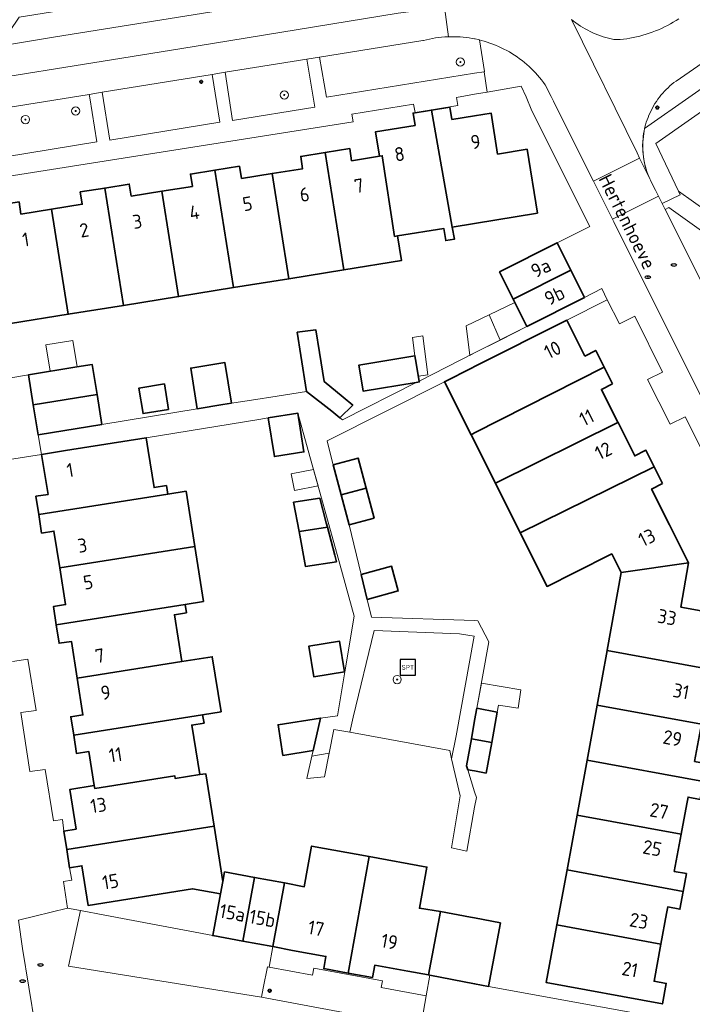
# Model space of a CAD drawing. Header units: metres. Extents: x 152610 to 160096, y 456114 to 462495.
# Tile 471 of 656: x 157956 to 158021, y 460196 to 460292. Entities that reach past the tile are written whole.
import ezdxf
from ezdxf.enums import TextEntityAlignment as Align

# ---------------------------------------------------------------- set-up
doc = ezdxf.new("R2010")
doc.units = ezdxf.units.M
doc.header["$LTSCALE"] = 0.5
doc.layers.get('0').update_dxf_attribs({"linetype": 'CONTINUOUS'})
for name, color, linetype, lineweight in [('B-PV-GR-BOOM-S', 251, 'CONTINUOUS', 25), ('B-PV-IE-MEUBILAIR-S', 251, 'CONTINUOUS', 25), ('B-PV-IE-MEUBILAIR_WEGMEUBILAIR-S', 251, 'CONTINUOUS', 25), ('B-PV-IE-TERREINAFSCHEIDING_KUNSTMATIG_HEKWERK-G', 251, 'IE-TERREINAFSCHEIDING_KUNSTMATIG-SO', 18), ('B-PV-OG-BEBOUWING-GV', 6, 'CONTINUOUS', 35), ('B-PV-OG-BEBOUWING-T18', 1, 'CONTINUOUS', 18), ('B-PV-OG-BEBOUWING_OVERBOUWING-GV', 251, 'CONTINUOUS', 18), ('B-PV-OG-BEBOUWING_SCHUUR-GV', 251, 'CONTINUOUS', 18), ('B-PV-OG-TERREIN_BEGROEID-GV', 251, 'CONTINUOUS', 18), ('B-PV-OG-TOPOGRAFIE-T18', 1, 'CONTINUOUS', 18), ('B-PV-VH-GESLOTENVERHARDING_ASFALT-GV', 251, 'CONTINUOUS', 18), ('B-PV-VH-OPENVERHARDING_BETONSTRAATSTEEN-GV', 251, 'CONTINUOUS', 18), ('B-PV-VH-OPENVERHARDING_TEGEL-GV', 251, 'CONTINUOUS', 18)]:
    doc.layers.add(name, color=color, linetype=linetype, lineweight=lineweight)
doc.styles.add('NLCS-ISO', font='NLCS-ISO.ttf')
doc.styles.add('NLCS-ISO-M750-T18', font='NLCS-ISO.ttf', dxfattribs={"height": 1.35})
doc.linetypes.add('IE-TERREINAFSCHEIDING_KUNSTMATIG-SO', pattern='A,4,[82,NLCS.SHX,S=0.75,R=90,X=0,Y=0],4,-2', length=10)

# ---------------------------------------------------------------- blocks, each defined once
blk = doc.blocks.new('SIE-MEUBILAIR_PAAL_LICHTMAST-SO')
for points in [[(-0.62, 0), (-1, 0)], [(-0.71, 0.71), (-0.44, 0.44)], [(0, 1), (0, 0.62)], [(0.44, 0.44), (0.71, 0.71)], [(1, 0), (0.62, 0)], [(-0.71, -0.71), (-0.44, -0.44)], [(0, -0.62), (0, -1)], [(0.44, -0.44), (0.71, -0.71)]]:
    blk.add_lwpolyline(points)
blk.add_circle((0, 0), 0.5)
blk = doc.blocks.new('SIE-MEUBILAIR_PUT_RIOOLPUT-SO')
blk.add_ellipse((0, 0), major_axis=(1.25, 0), ratio=0.54)
at = {"style": 'NLCS-ISO'}
blk.add_text('ri', height=0.75, dxfattribs=at).set_placement((-0.04, 0.07), align=Align.MIDDLE_CENTER)
blk = doc.blocks.new('SIE-WEG_SPEELTOESTEL-SO')
at = {"flags": 128}
blk.add_lwpolyline([(-3.75, -3.75), (3.75, -3.75), (3.75, 3.75), (-3.75, 3.75)], close=True, dxfattribs=at)
at = {"style": 'NLCS-ISO'}
blk.add_text('SPT', height=2.25, dxfattribs=at).set_placement((0, 0), align=Align.MIDDLE_CENTER)
blk = doc.blocks.new('SGR-BOOM_GBKN-SO')
at = {"linetype": 'ByBlock', "lineweight": 18}
h = blk.add_hatch(color=0, dxfattribs=at)
h.dxf.hatch_style = 1
edge = h.paths.add_edge_path()
edge.add_arc((0, 0), 0.25, 0, 360)
at = {"color": 0, "linetype": 'ByBlock', "lineweight": 18}
for radius in [2, 0.25]:
    blk.add_circle((0, 0), radius, dxfattribs=at)
at = {"color": 0, "linetype": 'ByBlock', "lineweight": 18, "style": 'NLCS-ISO'}
blk.add_attdef('SOORT', (2.5, 0), '', height=1.5, dxfattribs=at)

msp = doc.modelspace()

# ---------------------------------------------------------------- linework, layer by layer
at = {"layer": 'B-PV-IE-TERREINAFSCHEIDING_KUNSTMATIG_HEKWERK-G', "flags": 128}
msp.add_lwpolyline([(158018.139, 460273.893), (158017.49, 460275.185), (158016.777, 460276.675), (158016.519, 460277.465), (158016.342, 460278.345), (158016.245, 460279.521), (158016.342, 460280.356), (158016.451, 460281.141)], dxfattribs=at)
at = {"layer": 'B-PV-OG-BEBOUWING-GV', "flags": 128}
for points in [[(157997.833, 460271.613), (157995.821, 460282.92), (157994.05, 460282.64), (157994.24, 460281.45), (157990.42, 460280.83), (157990.796, 460278.466), (157991.058, 460278.509), (157992.259, 460270.707), (157992.53, 460270.751), (157997.01, 460271.48), (157997.2, 460270.3), (157998.043, 460270.437)], [(157997.79, 460282.02), (157997.6, 460283.21), (157995.821, 460282.92), (157997.833, 460271.613), (158000, 460271.968), (158006.078, 460272.963), (158005.077, 460279.138), (158002.22, 460278.67), (158001.599, 460282.638), (158000, 460282.379)], [(157987.34, 460267.48), (157985.54, 460278.83), (157983.17, 460278.45), (157983.35, 460277.26), (157980.391, 460276.79), (157982.011, 460266.62)], [(157988.1, 460278.03), (157987.91, 460279.21), (157985.54, 460278.83), (157987.34, 460267.48), (157992.912, 460268.38), (157992.53, 460270.751), (157992.259, 460270.707), (157991.058, 460278.509), (157990.796, 460278.466)], [(157976.68, 460265.76), (157974.87, 460277.11), (157972.5, 460276.73), (157972.69, 460275.54), (157969.73, 460275.07), (157971.35, 460264.9)], [(157977.43, 460276.31), (157977.24, 460277.49), (157974.87, 460277.11), (157976.68, 460265.76), (157982.011, 460266.62), (157980.391, 460276.79)], [(157966.019, 460264.04), (157964.2, 460275.39), (157961.83, 460275.01), (157962.03, 460273.82), (157959.061, 460273.35), (157960.68, 460263.18)], [(157966.76, 460274.59), (157966.57, 460275.77), (157964.2, 460275.39), (157966.019, 460264.04), (157971.35, 460264.9), (157969.73, 460275.07)], [(157956.1, 460272.87), (157955.91, 460274.05), (157953.282, 460273.63), (157955.09, 460262.28), (157960.68, 460263.18), (157959.061, 460273.35)], [(158009.3, 460267.45), (158007.98, 460270.09), (158002.41, 460267.27), (158003.724, 460264.657)], [(158010.63, 460264.79), (158009.3, 460267.45), (158003.724, 460264.657), (158005.06, 460262)], [(158010.65, 460259.14), (158008.91, 460262.6), (157999.999, 460258.13), (157999.756, 460258.007), (157997.075, 460256.66), (157999.654, 460251.527), (158000, 460251.703), (158012.53, 460258.069), (158011.72, 460259.68)], [(157983.195, 460259.184), (157983.745, 460255.73), (157986.177, 460253.809), (157986.957, 460253.169), (157988.212, 460254.403), (157987.286, 460255.162), (157985.443, 460256.672), (157984.99, 460259.474), (157984.636, 460261.663), (157982.835, 460261.446)], [(157988.861, 460257.899), (157989.221, 460255.732), (157994.346, 460256.583), (157994.649, 460256.633), (157994.633, 460256.728), (157994.289, 460258.801), (157994.227, 460259.177), (157988.798, 460258.272)], [(157963.46, 460255.42), (157962.98, 460258.33), (157961.491, 460258.087), (157956.81, 460257.32), (157957.287, 460254.409)], [(157976.476, 460254.584), (157975.842, 460258.515), (157972.529, 460257.973), (157972.765, 460256.508), (157973.163, 460254.041), (157975.629, 460254.445)], [(158013.34, 460256.46), (158012.53, 460258.069), (158000, 460251.703), (157999.654, 460251.527), (158002.013, 460246.835), (158013.872, 460252.726), (158012.27, 460255.92)], [(157970.386, 460253.975), (157969.979, 460256.442), (157967.51, 460256.043), (157967.917, 460253.576)], [(157963.936, 460252.531), (157963.46, 460255.42), (157957.287, 460254.409), (157957.76, 460251.52)], [(157980.031, 460253.166), (157980.626, 460249.424), (157983.476, 460249.877), (157982.88, 460253.63)], [(158013.88, 460252.71), (158013.872, 460252.726), (158002.013, 460246.835), (158004.423, 460242.038), (158017.38, 460248.42), (158016.57, 460250.03), (158016.509, 460249.999), (158015.5, 460249.49), (158015.243, 460250)], [(157968.419, 460250), (157968.223, 460251.242), (157960.395, 460249.999), (157958.07, 460249.63), (157958.72, 460245.77), (157957.54, 460245.591), (157957.82, 460243.81), (157970.3, 460245.79), (157970.17, 460246.61), (157968.98, 460246.42)], [(157989.501, 460246.368), (157988.739, 460249.271), (157986.322, 460248.636), (157987.085, 460245.733)], [(158018.19, 460246.81), (158017.38, 460248.42), (158004.423, 460242.038), (158007.019, 460236.873), (158009.7, 460238.22), (158013.27, 460240.01), (158014.17, 460238.22), (158020.69, 460239.16), (158018.85, 460242.82), (158017.12, 460246.27)], [(157990.262, 460243.469), (157989.501, 460246.368), (157987.085, 460245.733), (157987.846, 460242.834)], [(157972.922, 460240.74), (157972.072, 460246.071), (157970.3, 460245.79), (157957.82, 460243.81), (157958.1, 460242.03), (157959.29, 460242.22), (157959.85, 460238.67)], [(157983.014, 460242.171), (157983.462, 460242.239), (157985.751, 460242.586), (157985.638, 460243.02), (157985.018, 460245.39), (157982.681, 460245.041), (157982.483, 460245.012)], [(157986.623, 460239.252), (157986.46, 460239.876), (157985.751, 460242.586), (157983.462, 460242.239), (157983.014, 460242.171), (157983.648, 460238.777)], [(157973.773, 460235.403), (157972.922, 460240.74), (157959.85, 460238.67), (157960.41, 460235.11), (157959.23, 460234.92), (157959.51, 460233.14), (157971.99, 460235.12)], [(157989.021, 460238.014), (157989.607, 460235.609), (157992.615, 460236.437), (157991.958, 460238.822)], [(158019.97, 460234.87), (158020.69, 460239.16), (158014.17, 460238.22), (158012.84, 460230.69), (158012.833, 460230.653), (158024.098, 460228.612), (158024.1, 460228.62), (158024.53, 460230.98), (158023.35, 460231.2), (158023.893, 460234.151)], [(157972.12, 460234.3), (157971.99, 460235.12), (157959.51, 460233.14), (157959.79, 460231.37), (157960.98, 460231.55), (157961.54, 460228), (157971.65, 460229.6), (157970.94, 460234.12)], [(157987.406, 460228.605), (157986.932, 460231.567), (157983.964, 460231.092), (157984.437, 460228.13)], [(158024.098, 460228.612), (158012.833, 460230.653), (158011.87, 460225.38), (158021.94, 460223.53), (158022.48, 460226.48), (158023.66, 460226.26)], [(157975.463, 460224.743), (157974.613, 460230.069), (157971.65, 460229.6), (157961.54, 460228), (157962.1, 460224.44), (157960.92, 460224.26), (157961.2, 460222.48), (157973.68, 460224.46)], [(158021.94, 460223.53), (158011.87, 460225.38), (158010.89, 460220.069), (158022.14, 460218), (158022.461, 460219.723), (158021.281, 460219.943)], [(157973.81, 460223.64), (157973.68, 460224.46), (157961.2, 460222.48), (157961.48, 460220.7), (157962.67, 460220.89), (157963.188, 460217.6), (157963.23, 460217.336), (157970.976, 460218.564), (157971.02, 460218.29), (157973.392, 460218.67), (157972.63, 460223.45)], [(158002.183, 460224.721), (158000.216, 460225.077), (158000, 460223.886), (157999.682, 460222.13), (158001.649, 460221.769)], [(157984.372, 460220.988), (157985.09, 460224.14), (157980.983, 460223.489), (157981.452, 460220.526)], [(158001.649, 460221.769), (157999.682, 460222.13), (157999.21, 460219.52), (157999.33, 460219.139), (158000, 460219.018), (158001.115, 460218.816)], [(158022.14, 460218), (158010.89, 460220.069), (158009.91, 460214.76), (158019.98, 460212.9), (158020.53, 460215.85), (158020.649, 460216.487), (158021.824, 460216.268)], [(157974.784, 460213.689), (157973.983, 460218.757), (157973.392, 460218.67), (157971.02, 460218.29), (157970.976, 460218.564), (157963.23, 460217.336), (157963.188, 460217.6), (157960.819, 460217.22), (157961.43, 460213.4), (157960.24, 460213.21), (157960.52, 460211.44)], [(158019.98, 460212.9), (158009.91, 460214.76), (158008.94, 460209.45), (158020.19, 460207.38), (158020.502, 460209.092), (158019.321, 460209.313)], [(157975.629, 460208.342), (157974.784, 460213.689), (157960.52, 460211.44), (157960.8, 460209.66), (157961.99, 460209.85), (157962.6, 460206.02), (157972.71, 460207.63), (157975.404, 460207.13)], [(157982.39, 460201.67), (157985.61, 460201.09), (157985.4, 460199.91), (157987.76, 460199.48), (157989.799, 460210.74), (157984.22, 460211.75), (157983.508, 460207.831), (157981.6, 460208.19), (157980.46, 460202.04)], [(157993.55, 460199.65), (157995.532, 460199.298), (157996.7, 460205.43), (157994.656, 460205.742), (157995.38, 460209.73), (157989.799, 460210.74), (157987.76, 460199.48), (157990.12, 460199.05), (157990.33, 460200.23)], [(157978.7, 460208.72), (157975.8, 460209.26), (157975.629, 460208.342), (157975.404, 460207.13), (157974.658, 460203.11), (157977.558, 460202.575)], [(158020.19, 460207.38), (158008.94, 460209.45), (158007.96, 460204.14), (158018.03, 460202.28), (158018.57, 460205.23), (158018.689, 460205.867), (158019.869, 460205.647)], [(157981.6, 460208.19), (157978.7, 460208.72), (157977.558, 460202.575), (157980.46, 460202.04)], [(157999.6, 460204.88), (157996.7, 460205.43), (157995.532, 460199.298), (157995.669, 460199.272), (158000, 460198.445), (158001.33, 460198.19), (158002.5, 460204.33), (158000, 460204.804)], [(158018.03, 460202.28), (158007.96, 460204.14), (158006.93, 460198.56), (158018.18, 460196.49), (158018.551, 460198.473), (158017.371, 460198.693)]]:
    msp.add_lwpolyline(points, close=True, dxfattribs=at)
at = {"layer": 'B-PV-OG-BEBOUWING_OVERBOUWING-GV', "flags": 128}
for points in [[(158001.415, 460263.136), (158002.469, 460260.689), (158005.06, 460262), (158003.896, 460264.314)], [(158004.485, 460226.869), (158000.655, 460227.503), (158000.216, 460225.077), (158002.183, 460224.721), (158002.307, 460225.368), (158004.215, 460225.078)]]:
    msp.add_lwpolyline(points, close=True, dxfattribs=at)
at = {"layer": 'B-PV-OG-BEBOUWING_SCHUUR-GV', "flags": 128}
for points in [[(158002.469, 460260.689), (158001.415, 460263.136), (157999.189, 460262.079), (157999.529, 460259.203), (158000, 460259.441)], [(157961.527, 460258.093), (157961.103, 460260.661), (157958.502, 460260.232), (157958.926, 460257.667), (157961.491, 460258.087)], [(157995.464, 460257.334), (157994.98, 460261.095), (157993.989, 460260.927), (157994.227, 460259.177), (157994.289, 460258.801), (157994.555, 460257.198)], [(157984.846, 460246.584), (157984.399, 460248.187), (157982.247, 460247.765), (157982.567, 460246.137)], [(157985.467, 460218.446), (157985.92, 460220.73), (157984.25, 460220.45), (157983.758, 460218.279)]]:
    msp.add_lwpolyline(points, close=True, dxfattribs=at)
at = {"layer": 'B-PV-OG-TERREIN_BEGROEID-GV', "flags": 128}
for points in [[(157998.289, 460290.017), (157997.993, 460290.024), (157997.697, 460290.024), (157997.477, 460290.019), (157997.401, 460290.016), (157997.105, 460289.999), (157996.81, 460289.975), (157996.515, 460289.943), (157996.222, 460289.902), (157995.929, 460289.854), (157995.639, 460289.798), (157995.349, 460289.734), (157995.062, 460289.663), (157995.002, 460289.647), (157984.99, 460288.054), (157985.649, 460284.17), (158000, 460286.489), (158000.927, 460286.639), (158000.945, 460286.642), (158000.463, 460289.71), (158000.342, 460289.74), (158000.052, 460289.804), (158000, 460289.813), (157999.761, 460289.859), (157999.469, 460289.906), (157999.175, 460289.946), (157998.881, 460289.977), (157998.585, 460290.001)], [(158026.982, 460269.935), (158030.38, 460288.7), (158017.53, 460279.71), (158019.725, 460275.098)], [(157984.534, 460283.215), (157983.756, 460287.846), (157975.87, 460286.603), (157976.572, 460281.928)], [(157975.352, 460281.742), (157974.611, 460286.373), (157963.958, 460284.659), (157964.687, 460280.025)], [(157962.762, 460284.115), (157962.712, 460284.431), (157953.214, 460282.918), (157953.329, 460282.18), (157952.216, 460278.018), (157963.433, 460279.852)], [(158026.919, 460267.71), (158018.787, 460273.495), (158018.429, 460273.316), (158023.93, 460262.37), (158028.45, 460264.64)], [(157998.531, 460232.287), (157990.275, 460232.609), (157988.233, 460224.231), (157987.914, 460222.762), (157997.59, 460221.01), (157997.776, 460220.2), (157998.209, 460222.424), (157999.959, 460232.064)]]:
    msp.add_lwpolyline(points, close=True, dxfattribs=at)
for points in [[(158024.206, 460288.993), (158019.49, 460285.73), (158019.29, 460285.58), (158019.094, 460285.424), (158018.904, 460285.262), (158018.719, 460285.094), (158018.54, 460284.92), (158018.366, 460284.74), (158018.198, 460284.555), (158018.036, 460284.365), (158017.88, 460284.169), (158017.731, 460283.969), (158017.588, 460283.764), (158017.451, 460283.554), (158017.322, 460283.341), (158017.199, 460283.123), (158017.083, 460282.901), (158016.975, 460282.676), (158016.874, 460282.447), (158016.78, 460282.216), (158016.693, 460281.981), (158016.615, 460281.744), (158016.543, 460281.504), (158016.48, 460281.262), (158016.451, 460281.141), (158025.674, 460287.606)], [(157957.46, 460194.37), (157956.23, 460201.85), (157955.859, 460204.601)]]:
    msp.add_lwpolyline(points, dxfattribs=at)
at = {"layer": 'B-PV-VH-GESLOTENVERHARDING_ASFALT-GV', "flags": 128}
msp.add_lwpolyline([(157997.069, 460292.883), (157996.63, 460295.958), (157993.98, 460295.53), (157993.35, 460295.45), (157959.43, 460290.01), (157954.8, 460289.25), (157954.015, 460289.131), (157945.338, 460287.874), (157937.226, 460287.005), (157933.376, 460286.606), (157934.281, 460282.855), (157944.583, 460284.529), (157971.472, 460288.837), (157992.609, 460292.292)], close=True, dxfattribs=at)
for points in [[(157992.609, 460292.292), (157971.472, 460288.837), (157944.583, 460284.529)], [(157953.214, 460282.918), (157962.712, 460284.431), (157963.958, 460284.659), (157974.611, 460286.373), (157975.87, 460286.603), (157983.756, 460287.846), (157984.99, 460288.054), (157995.002, 460289.647), (157995.062, 460289.663), (157995.349, 460289.734), (157995.639, 460289.798), (157995.929, 460289.854), (157996.222, 460289.902), (157996.515, 460289.943), (157996.81, 460289.975), (157997.105, 460289.999), (157997.401, 460290.016), (157997.477, 460290.019), (157997.069, 460292.883)]]:
    msp.add_lwpolyline(points, dxfattribs=at)
at = {"layer": 'B-PV-VH-OPENVERHARDING_BETONSTRAATSTEEN-GV', "flags": 128}
for points in [[(157993.35, 460295.45), (157990.61, 460297.46), (157961.39, 460292.78), (157955.934, 460291.905), (157954.015, 460289.131), (157954.8, 460289.25), (157959.43, 460290.01)], [(158017.009, 460276.147), (158015.965, 460278.284), (158011.505, 460276.04), (158013.114, 460272.821), (158013.344, 460272.363), (158017.785, 460274.597), (158017.49, 460275.185), (158017.082, 460275.997), (158017.05, 460276.062)], [(157964.223, 460205.071), (157961.849, 460205.517), (157960.706, 460200.142), (157979.37, 460197.14), (157979.54, 460198.007), (157979.95, 460200.09), (157980.12, 460200.05), (157980.46, 460202.04), (157977.558, 460202.575), (157974.658, 460203.11)]]:
    msp.add_lwpolyline(points, close=True, dxfattribs=at)
for points in [[(157997.069, 460292.883), (157997.477, 460290.019), (157997.697, 460290.024), (157997.993, 460290.024), (157998.289, 460290.017), (157998.585, 460290.001), (157998.881, 460289.977), (157999.175, 460289.946), (157999.469, 460289.906), (157999.761, 460289.859), (158000, 460289.813), (158000.052, 460289.804), (158000.342, 460289.74), (158000.463, 460289.71), (158000.629, 460289.669), (158000.915, 460289.591), (158001.198, 460289.504), (158001.479, 460289.41), (158001.758, 460289.309), (158002.033, 460289.2), (158002.306, 460289.083), (158002.575, 460288.96), (158002.841, 460288.829), (158003.103, 460288.691), (158003.361, 460288.545), (158003.615, 460288.393), (158003.865, 460288.235), (158004.111, 460288.069), (158004.352, 460287.897), (158004.589, 460287.718), (158004.82, 460287.534), (158005.047, 460287.342), (158005.268, 460287.145), (158005.484, 460286.942), (158005.694, 460286.734), (158005.898, 460286.519), (158006.097, 460286.299), (158006.29, 460286.074), (158006.476, 460285.844), (158006.656, 460285.609), (158006.83, 460285.369), (158007.41, 460284.23), (158007.626, 460283.799), (158011.325, 460276.401), (158011.505, 460276.04), (158015.965, 460278.284), (158015.724, 460278.778), (158009.372, 460291.684)], [(158019.764, 460291.752), (158019.493, 460291.581), (158019.219, 460291.417), (158018.94, 460291.26), (158018.657, 460291.109), (158018.371, 460290.966), (158018.082, 460290.83), (158017.789, 460290.701), (158017.493, 460290.58), (158017.194, 460290.466), (158016.892, 460290.36), (158016.588, 460290.261), (158016.281, 460290.17), (158015.972, 460290.087), (158015.661, 460290.011), (158015.349, 460289.943), (158015.034, 460289.883), (158014.719, 460289.831), (158014.402, 460289.786), (158014.084, 460289.75), (158013.492, 460289.75), (158013.477, 460289.753), (158013.212, 460289.807), (158012.95, 460289.869), (158012.69, 460289.939), (158012.431, 460290.016), (158012.175, 460290.102), (158011.922, 460290.194), (158011.672, 460290.294), (158011.424, 460290.402), (158011.18, 460290.517), (158010.94, 460290.639), (158010.703, 460290.768), (158010.47, 460290.904), (158010.242, 460291.047), (158010.017, 460291.196), (158009.797, 460291.352), (158009.582, 460291.515), (158009.372, 460291.684), (158015.724, 460278.778), (158015.965, 460278.284), (158017.009, 460276.147), (158016.944, 460276.286), (158016.846, 460276.514), (158016.755, 460276.745), (158016.672, 460276.979), (158016.596, 460277.215), (158016.527, 460277.454), (158016.467, 460277.695), (158016.414, 460277.937), (158016.369, 460278.182), (158016.332, 460278.427), (158016.303, 460278.674), (158016.282, 460278.921), (158016.269, 460279.169), (158016.264, 460279.417), (158016.267, 460279.665), (158016.277, 460279.913), (158016.296, 460280.161), (158016.323, 460280.408), (158016.358, 460280.653), (158016.4, 460280.898), (158016.451, 460281.141), (158016.48, 460281.262), (158016.543, 460281.504), (158016.615, 460281.744), (158016.693, 460281.981), (158016.78, 460282.216), (158016.874, 460282.447), (158016.975, 460282.676), (158017.083, 460282.901), (158017.199, 460283.123), (158017.322, 460283.341), (158017.451, 460283.554), (158017.588, 460283.764), (158017.731, 460283.969), (158017.88, 460284.169), (158018.036, 460284.365), (158018.198, 460284.555), (158018.366, 460284.74), (158018.54, 460284.92), (158018.719, 460285.094), (158018.904, 460285.262), (158019.094, 460285.424), (158019.29, 460285.58), (158019.49, 460285.73), (158024.206, 460288.993)], [(158023.93, 460262.37), (158018.429, 460273.316), (158018.139, 460273.893), (158017.785, 460274.597), (158013.344, 460272.363), (158013.46, 460272.13), (158020.21, 460258.63), (158024.55, 460250)], [(157953.74, 460248.94), (157958.07, 460249.63), (157958.009, 460249.999), (157957.76, 460251.52), (157957.287, 460254.409), (157956.81, 460257.32), (157954.72, 460256.98)], [(157955.859, 460204.601), (157960.61, 460205.75), (157960.21, 460208.34), (157961.01, 460208.46), (157960.8, 460209.66), (157960.52, 460211.44), (157960.24, 460213.21), (157960.11, 460214.32), (157959.25, 460214.19), (157958.45, 460219.17), (157956.97, 460218.971), (157956.068, 460224.66), (157957.559, 460224.86), (157956.77, 460229.84), (157955.29, 460229.62)], [(157987.31, 460195.66), (157979.37, 460197.14), (157960.706, 460200.142), (157961.849, 460205.517), (157960.61, 460205.75), (157955.859, 460204.601), (157956.23, 460201.85), (157957.46, 460194.37)], [(158022.66, 460194.3), (158001.33, 460198.19), (158000, 460198.445), (157995.669, 460199.272), (157995.32, 460197.279), (157994.8, 460194.3), (157994.715, 460193.833), (158000, 460192.873), (158018.851, 460189.503), (158018.979, 460189.522), (158019.231, 460189.576), (158019.479, 460189.645), (158019.723, 460189.73), (158019.961, 460189.83), (158020.192, 460189.944), (158020.416, 460190.072), (158020.631, 460190.214), (158020.837, 460190.369), (158021.033, 460190.536), (158021.219, 460190.716)]]:
    msp.add_lwpolyline(points, dxfattribs=at)
at = {"layer": 'B-PV-VH-OPENVERHARDING_TEGEL-GV', "flags": 128}
for points in [[(158009.372, 460291.684), (158009.582, 460291.515), (158009.797, 460291.352), (158010.017, 460291.196), (158010.242, 460291.047), (158010.47, 460290.904), (158010.703, 460290.768), (158010.94, 460290.639), (158011.18, 460290.517), (158011.424, 460290.402), (158011.672, 460290.294), (158011.922, 460290.194), (158012.175, 460290.102), (158012.431, 460290.016), (158012.69, 460289.939), (158012.95, 460289.869), (158013.212, 460289.807), (158013.477, 460289.753), (158013.492, 460289.75), (158014.084, 460289.75), (158014.402, 460289.786), (158014.719, 460289.831), (158015.034, 460289.883), (158015.349, 460289.943), (158015.661, 460290.011), (158015.972, 460290.087), (158016.281, 460290.17), (158016.588, 460290.261), (158016.892, 460290.36), (158017.194, 460290.466), (158017.493, 460290.58), (158017.789, 460290.701), (158018.082, 460290.83), (158018.371, 460290.966), (158018.657, 460291.109), (158018.94, 460291.26), (158019.219, 460291.417), (158019.493, 460291.581), (158019.764, 460291.752)], [(158024.55, 460250), (158020.21, 460258.63), (158013.46, 460272.13), (158013.344, 460272.363), (158013.114, 460272.821), (158011.505, 460276.04), (158011.325, 460276.401), (158007.626, 460283.799), (158007.41, 460284.23), (158006.83, 460285.369), (158006.656, 460285.609), (158006.476, 460285.844), (158006.29, 460286.074), (158006.097, 460286.299), (158005.898, 460286.519), (158005.694, 460286.734), (158005.484, 460286.942), (158005.268, 460287.145), (158005.047, 460287.342), (158004.82, 460287.534), (158004.589, 460287.718), (158004.352, 460287.897), (158004.111, 460288.069), (158003.865, 460288.235), (158003.615, 460288.393), (158003.361, 460288.545), (158003.103, 460288.691), (158002.841, 460288.829), (158002.575, 460288.96), (158002.306, 460289.083), (158002.033, 460289.2), (158001.758, 460289.309), (158001.479, 460289.41), (158001.198, 460289.504), (158000.915, 460289.591), (158000.629, 460289.669), (158000.463, 460289.71), (158000.945, 460286.642), (158000.927, 460286.639), (158001.212, 460284.661), (158004.503, 460285.224), (158004.978, 460284.219), (158005.547, 460282.867), (158011.15, 460271.67), (158007.98, 460270.09), (158009.3, 460267.45), (158010.63, 460264.79), (158012.298, 460265.659), (158012.84, 460264.58), (158014.01, 460262.25), (158015.5, 460263), (158018.19, 460257.59), (158016.74, 460256.86), (158018.91, 460252.55), (158020.39, 460253.28), (158022.034, 460250)], [(158025.674, 460287.606), (158016.451, 460281.141), (158016.4, 460280.898), (158016.358, 460280.653), (158016.323, 460280.408), (158016.296, 460280.161), (158016.277, 460279.913), (158016.267, 460279.665), (158016.264, 460279.417), (158016.269, 460279.169), (158016.282, 460278.921), (158016.303, 460278.674), (158016.332, 460278.427), (158016.369, 460278.182), (158016.414, 460277.937), (158016.467, 460277.695), (158016.527, 460277.454), (158016.596, 460277.215), (158016.672, 460276.979), (158016.755, 460276.745), (158016.846, 460276.514), (158016.944, 460276.286), (158017.009, 460276.147), (158017.05, 460276.062), (158017.082, 460275.997), (158017.49, 460275.185), (158017.785, 460274.597), (158018.139, 460273.893), (158019.9, 460274.73), (158019.725, 460275.098), (158017.53, 460279.71), (158030.38, 460288.7)], [(157951.674, 460276.024), (157988.23, 460281.803), (157988.112, 460282.537), (157994.084, 460283.498), (157994.238, 460282.698), (157998.37, 460283.367), (157998.246, 460284.153), (158000, 460284.453), (158001.212, 460284.661), (158000.927, 460286.639), (158000, 460286.489), (157985.649, 460284.17), (157984.99, 460288.054), (157983.756, 460287.846), (157984.534, 460283.215), (157976.572, 460281.928), (157975.87, 460286.603), (157974.611, 460286.373), (157975.352, 460281.742), (157964.687, 460280.025), (157963.958, 460284.659), (157962.712, 460284.431), (157962.762, 460284.115), (157963.433, 460279.852), (157952.216, 460278.018)]]:
    msp.add_lwpolyline(points, dxfattribs=at)
for points in [[(158029.68, 460274.83), (158032.521, 460290.321), (158030.38, 460288.7), (158026.982, 460269.935), (158019.725, 460275.098), (158019.9, 460274.73), (158018.139, 460273.893), (158018.429, 460273.316), (158018.787, 460273.495), (158026.919, 460267.71), (158028.45, 460264.64), (158030.102, 460265.399), (158028.54, 460268.54)], [(157997.776, 460220.2), (157998.6, 460216.62), (157997.76, 460211.59), (157999.25, 460211.27), (158000, 460215.51), (158000.17, 460216.47), (158000, 460217.011), (157999.33, 460219.139), (157999.21, 460219.52), (157999.682, 460222.13), (158000, 460223.886), (158000.216, 460225.077), (158001.38, 460231.51), (158000.3, 460233.53), (158000, 460233.576), (157990.026, 460233.892), (157989.607, 460235.609), (157989.021, 460238.014), (157987.846, 460242.834), (157987.085, 460245.733), (157986.322, 460248.636), (157985.965, 460250), (157985.72, 460250.93), (157997.075, 460256.66), (157999.756, 460258.007), (157999.999, 460258.13), (158008.91, 460262.6), (158012.84, 460264.58), (158012.298, 460265.659), (158010.63, 460264.79), (158005.06, 460262), (158000, 460259.441), (157994.633, 460256.728), (157994.649, 460256.633), (157994.346, 460256.583), (157987.2, 460252.97), (157986.957, 460253.169), (157986.177, 460253.809), (157983.745, 460255.73), (157980.885, 460255.266), (157978.417, 460254.869), (157975.629, 460254.445), (157973.163, 460254.041), (157963.936, 460252.531), (157957.76, 460251.52), (157958.009, 460249.999), (157958.07, 460249.63), (157960.395, 460249.999), (157968.223, 460251.242), (157979.129, 460253.019), (157980.031, 460253.166), (157982.88, 460253.63), (157983.894, 460250), (157984.952, 460246.202), (157985.824, 460243.072), (157986.696, 460239.942), (157988.357, 460233.985), (157987.451, 460228.612), (157986.73, 460224.34), (157985.09, 460224.14), (157984.372, 460220.988), (157984.25, 460220.45), (157985.92, 460220.73), (157986.38, 460223.04), (157987.914, 460222.762), (157988.233, 460224.231), (157990.275, 460232.609), (157998.531, 460232.287), (157999.959, 460232.064), (157998.209, 460222.424)], [(157980.12, 460200.05), (157979.95, 460200.09), (157979.54, 460198.007), (157979.37, 460197.14), (157987.31, 460195.66), (157994.8, 460194.3), (157995.32, 460197.279), (157990.95, 460198.09), (157991.08, 460198.74), (157984.43, 460199.96), (157984.3, 460199.29)]]:
    msp.add_lwpolyline(points, close=True, dxfattribs=at)

# ---------------------------------------------------------------- block references
at = {"layer": 'B-PV-GR-BOOM-S', "xscale": 0.2, "yscale": 0.2, "zscale": 0.2}
for p in [(157998.62, 460287.57), (157981.581, 460284.388), (157961.393, 460282.84), (157956.529, 460282.008), (157992.503, 460227.86)]:
    msp.add_blockref('SGR-BOOM_GBKN-SO', p, dxfattribs=at)
at = {"layer": 'B-PV-IE-MEUBILAIR-S', "xscale": 0.2, "yscale": 0.2, "zscale": 0.2}
for name, p in [('SIE-MEUBILAIR_PAAL_LICHTMAST-SO', (157973.536, 460285.658)), ('SIE-MEUBILAIR_PAAL_LICHTMAST-SO', (158017.678, 460283.171)), ('SIE-MEUBILAIR_PUT_RIOOLPUT-SO', (158019.28, 460267.95)), ('SIE-MEUBILAIR_PUT_RIOOLPUT-SO', (158016.76, 460266.77)), ('SIE-MEUBILAIR_PUT_RIOOLPUT-SO', (157957.98, 460200.26)), ('SIE-MEUBILAIR_PUT_RIOOLPUT-SO', (157956.26, 460198.7)), ('SIE-MEUBILAIR_PAAL_LICHTMAST-SO', (157980.161, 460197.768))]:
    msp.add_blockref(name, p, dxfattribs=at)
at = {"layer": 'B-PV-IE-MEUBILAIR_WEGMEUBILAIR-S', "xscale": 0.2, "yscale": 0.2, "zscale": 0.2}
msp.add_blockref('SIE-WEG_SPEELTOESTEL-SO', (157993.532, 460229.044), dxfattribs=at)

# ---------------------------------------------------------------- texts
at = {"layer": 'B-PV-OG-BEBOUWING-T18', "style": 'NLCS-ISO-M750-T18'}
for s, rotation, p in [('9', 9.2, (158000.095, 460279.861)), ('8', 9.2, (157992.731, 460278.672)), ('7', 9.1, (157988.807, 460275.612)), ('6', 9.1, (157983.541, 460274.759)), ('5', 9.1, (157978.021, 460273.873)), ('3', 9.1, (157967.356, 460272.154)), ('4', 9.1, (157972.881, 460273.039)), ('2', 9.1, (157962.217, 460271.318)), ('1', 9.1, (157956.563, 460270.412)), ('9a', 26.6, (158006.404, 460267.652)), ('9b', 26.6, (158007.729, 460265.002)), ('10', 26.7, (158007.547, 460259.747)), ('11', 26.6, (158010.84, 460253.194)), ('12', 26.7, (158012.457, 460249.976)), ('1', 9.6, (157960.86, 460248.115)), ('13', 26.6, (158016.671, 460241.593)), ('3', 8.9, (157962.039, 460240.835)), ('5', 8.9, (157962.6, 460237.278)), ('33', 349.7, (158018.624, 460233.886)), ('7', 8.9, (157963.729, 460230.165)), ('9', 8.9, (157964.29, 460226.608)), ('31', 349.5, (158019.983, 460226.723)), ('29', 349.6, (158019.152, 460222.188)), ('11', 8.9, (157965.249, 460220.584)), ('13', 9.1, (157963.593, 460215.705)), ('27', 349.5, (158017.857, 460215.152)), ('25', 349.6, (158017.192, 460211.558)), ('15', 9.1, (157964.764, 460208.328)), ('15a', 349.6, (157976.562, 460205.301)), ('15b', 349.6, (157979.462, 460204.766)), ('23', 349.6, (158015.901, 460204.525)), ('17', 349.7, (157984.659, 460203.802)), ('19', 349.7, (157991.76, 460202.516)), ('21', 349.4, (158015.033, 460199.834))]:
    msp.add_text(s, height=1.35, rotation=rotation, dxfattribs=at).set_placement(p, align=Align.MIDDLE)
at = {"layer": 'B-PV-OG-TOPOGRAFIE-T18', "style": 'NLCS-ISO-M750-T18'}
msp.add_text('Hertenhoeve', height=1.35, rotation=296.6, dxfattribs=at).set_placement((158014.793, 460272.138), align=Align.MIDDLE)

doc.saveas('drawing.dxf')
